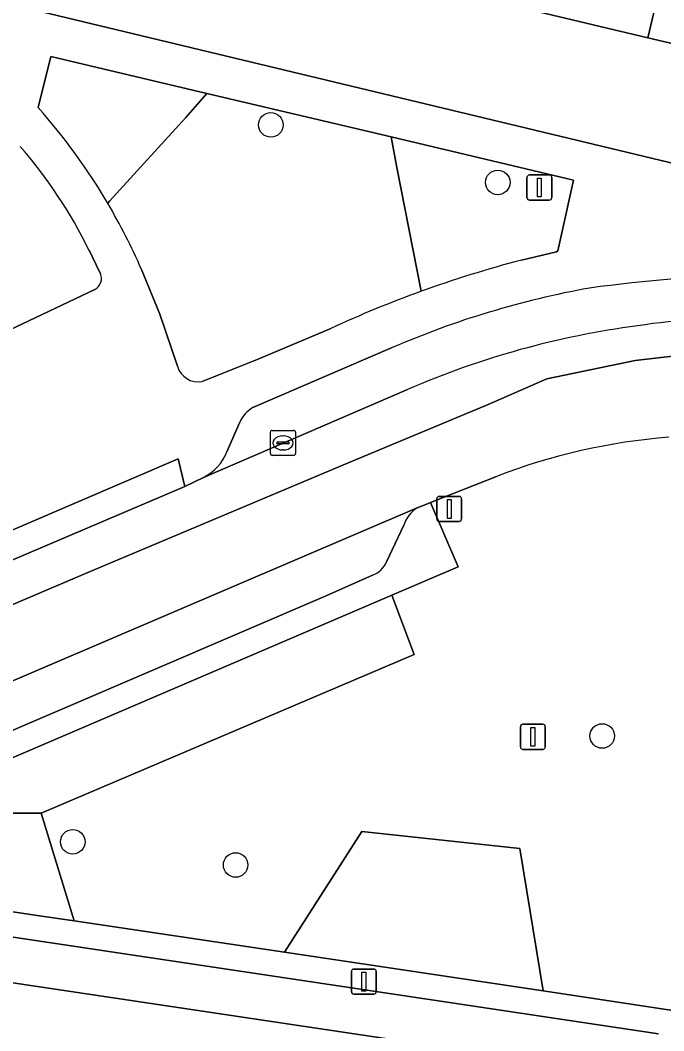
# Model space of a CAD drawing. Extents: x 162172 to 163187, y 382874 to 383685.
# Drawn here: x 162951.22 to 162976.88, y 383280.9 to 383321.16 of the extents above; entities that cross this region are included whole.
import ezdxf

# ---------------------------------------------------------------- set-up
doc = ezdxf.new("R2010")
doc.units = 0
for name, color, linetype in [('IMGEO_Boom', 7, 'Continuous'), ('IMGEO_Erf', 7, 'Continuous'), ('IMGEO_Groenvoorziening', 7, 'Continuous'), ('IMGEO_Kolk', 7, 'Continuous'), ('IMGEO_Lichtmast', 7, 'Continuous'), ('IMGEO_Pand', 7, 'Continuous'), ('IMGEO_Parkeervlak_open', 7, 'Continuous'), ('IMGEO_Rijbaan_lokaal_gesloten', 7, 'Continuous'), ('IMGEO_Voetpad_open', 7, 'Continuous')]:
    doc.layers.add(name, color=color, linetype=linetype)

msp = doc.modelspace()

# ---------------------------------------------------------------- linework, layer by layer
at = {"layer": 'IMGEO_Boom'}
for centre in [(162961.21, 383316.99), (162970.257, 383314.697), (162974.419, 383292.642), (162953.316, 383288.425), (162959.807, 383287.502)]:
    msp.add_circle(centre, 0.489, dxfattribs=at)
at = {"layer": 'IMGEO_Erf'}
msp.add_lwpolyline([(162990.063, 383316.393), (162990.228, 383317.15), (162985.519, 383318.266), (162980.881, 383319.365), (162976.242, 383320.464), (162971.606, 383321.563), (162966.968, 383322.662), (162962.328, 383323.762), (162957.692, 383324.861), (162953.053, 383325.96), (162946.711, 383327.463), (162943.404, 383324.473), (162943.677, 383324.159), (162944.379, 383323.352), (162985.406, 383313.501)], dxfattribs=at)
at = {"layer": 'IMGEO_Groenvoorziening'}
for points in [[(162957.824, 383317.282), (162958.663, 383318.247), (162952.434, 383319.72), (162951.933, 383317.683)], [(162966.23, 383315.296), (162966.008, 383316.51), (162958.663, 383318.247), (162957.824, 383317.282), (162954.785, 383313.948), (162954.707, 383313.868)], [(162954.707, 383313.868), (162954.785, 383313.948), (162957.824, 383317.282)], [(162973.275, 383314.792), (162966.008, 383316.51), (162966.23, 383315.296), (162967.199, 383310.359)], [(162967.199, 383310.359), (162966.23, 383315.296)], [(162971.196, 383311.6), (162972.596, 383311.938), (162972.649, 383311.972), (162972.781, 383312.572), (162973.275, 383314.792)], [(162956.052, 383311.229), (162956.789, 383309.446), (162957.488, 383307.375)], [(162958.471, 383306.768), (162960.735, 383307.672), (162963.603, 383308.881)], [(162970.206, 383302.979), (162967.569, 383301.943), (162968.678, 383299.382), (162966.037, 383298.252), (162966.927, 383295.895), (162952.06, 383289.563), (162953.365, 383285.273), (162961.75, 383284.022), (162964.835, 383288.835), (162971.135, 383288.159), (162972.062, 383282.482), (162977.413, 383281.684), (162977.856, 383283.151), (162980.251, 383283.874), (162981.158, 383289.167), (162983.98, 383289.114), (162990.667, 383291.288)], [(162952.06, 383289.563), (162945.738, 383289.565), (162943.737, 383288.709)], [(162944, 383286.671), (162951.992, 383285.478), (162953.365, 383285.273), (162952.06, 383289.563)]]:
    msp.add_lwpolyline(points, dxfattribs=at)
for points in [[(162966.927, 383295.895), (162966.037, 383298.252), (162950.398, 383291.559), (162945.738, 383289.565), (162952.06, 383289.563)], [(162961.75, 383284.022), (162972.062, 383282.482), (162971.135, 383288.159), (162964.835, 383288.835)]]:
    msp.add_lwpolyline(points, close=True, dxfattribs=at)
for centre, radius, start, end in [((162933.808, 383301.588), 24.24, 30.4385, 41.6056), ((162933.875, 383301.588), 24.182, 23.4951, 30.5174), ((162982.786, 383267.214), 45.874, 104.6342, 109.8632), ((162982.815, 383267.252), 45.848, 109.9132, 114.7733), ((162958.309, 383307.605), 0.853, 195.6628, 280.9468), ((162978.92, 383280.581), 24.033, 94.386, 111.2586)]:
    msp.add_arc(centre, radius, start, end, dxfattribs=at)
at = {"layer": 'IMGEO_Kolk'}
for p, q in [((162961.193, 383303.893), (162961.193, 383304.745)), ((162961.268, 383304.819), (162962.12, 383304.819)), ((162962.194, 383304.745), (162962.194, 383303.893)), ((162961.452, 383304.313), (162961.452, 383304.325)), ((162961.89, 383304.276), (162961.492, 383304.276)), ((162961.495, 383304.362), (162961.893, 383304.362)), ((162961.681, 383304.599), (162961.706, 383304.599)), ((162961.936, 383304.325), (162961.936, 383304.313)), ((162961.704, 383304.039), (162961.679, 383304.039)), ((162962.12, 383303.819), (162961.268, 383303.819))]:
    msp.add_line(p, q, dxfattribs=at)
for points in [[(162961.193, 383303.893), (162961.193, 383304.745)], [(162961.268, 383304.819), (162962.12, 383304.819)], [(162962.194, 383304.745), (162962.194, 383303.893)], [(162962.12, 383303.819), (162961.268, 383303.819)]]:
    msp.add_lwpolyline(points, dxfattribs=at)
for centre, radius, start, end in [((162961.27, 383304.743), 0.0765, 91.552, 178.448), ((162961.27, 383304.743), 0.0765, 91.552, 178.448), ((162962.118, 383304.743), 0.0765, 1.552, 88.448), ((162962.118, 383304.743), 0.0765, 1.552, 88.448), ((162961.492, 383304.322), 0.0403, 85.8775, 175.7526), ((162961.489, 383304.312), 0.0366, 178.938, 274.7102), ((162961.893, 383304.319), 0.043, 264.8664, 352.4533), ((162961.897, 383304.324), 0.0386, 1.7309, 96.639), ((162961.27, 383303.895), 0.0765, 181.552, 268.448), ((162961.27, 383303.895), 0.0765, 181.552, 268.448), ((162962.118, 383303.895), 0.0765, 271.552, 358.448), ((162962.118, 383303.895), 0.0765, 271.552, 358.448)]:
    msp.add_arc(centre, radius, start, end, dxfattribs=at)
for centre, major_axis, ratio, start_param, end_param in [((162961.68, 383304.319), (-0.387, 0.002), 0.722429, 4.712389, 7.853982), ((162961.705, 383304.319), (-0.39, 0.002), 0.717154, 1.570796, 4.712389)]:
    msp.add_ellipse(centre, major_axis=major_axis, ratio=ratio, start_param=start_param, end_param=end_param, dxfattribs=at)
at = {"layer": 'IMGEO_Lichtmast'}
for p, q in [((162971.42, 383314.094), (162971.42, 383314.894)), ((162971.42, 383314.894), (162971.42, 383314.094)), ((162971.52, 383314.994), (162972.31, 383314.994)), ((162972.31, 383314.994), (162971.52, 383314.994)), ((162972.41, 383314.894), (162972.41, 383314.094)), ((162972.41, 383314.094), (162972.41, 383314.894)), ((162972.31, 383313.994), (162971.52, 383313.994)), ((162971.52, 383313.994), (162972.31, 383313.994)), ((162967.826, 383301.288), (162967.826, 383302.088)), ((162967.826, 383302.088), (162967.826, 383301.288)), ((162967.926, 383302.188), (162968.716, 383302.188)), ((162968.716, 383302.188), (162967.926, 383302.188)), ((162968.816, 383302.088), (162968.816, 383301.288)), ((162968.816, 383301.288), (162968.816, 383302.088)), ((162968.716, 383301.188), (162967.926, 383301.188)), ((162967.926, 383301.188), (162968.716, 383301.188)), ((162971.158, 383292.21), (162971.158, 383293.01)), ((162971.158, 383293.01), (162971.158, 383292.21)), ((162971.258, 383293.11), (162972.048, 383293.11)), ((162972.048, 383293.11), (162971.258, 383293.11)), ((162972.148, 383293.01), (162972.148, 383292.21)), ((162972.148, 383292.21), (162972.148, 383293.01)), ((162972.048, 383292.11), (162971.258, 383292.11)), ((162971.258, 383292.11), (162972.048, 383292.11)), ((162964.521, 383283.355), (162965.311, 383283.355)), ((162965.311, 383283.355), (162964.521, 383283.355)), ((162964.421, 383282.455), (162964.421, 383283.255)), ((162964.421, 383283.255), (162964.421, 383282.455)), ((162965.411, 383283.255), (162965.411, 383282.455)), ((162965.411, 383282.455), (162965.411, 383283.255)), ((162965.311, 383282.355), (162964.521, 383282.355)), ((162964.521, 383282.355), (162965.311, 383282.355))]:
    msp.add_line(p, q, dxfattribs=at)
for points in [[(162971.84, 383314.869), (162971.99, 383314.869), (162971.99, 383314.119), (162971.84, 383314.119), (162971.84, 383314.869)], [(162968.246, 383302.063), (162968.396, 383302.063), (162968.396, 383301.313), (162968.246, 383301.313), (162968.246, 383302.063)], [(162971.578, 383292.985), (162971.728, 383292.985), (162971.728, 383292.235), (162971.578, 383292.235), (162971.578, 383292.985)], [(162964.841, 383283.23), (162964.991, 383283.23), (162964.991, 383282.48), (162964.841, 383282.48), (162964.841, 383283.23)]]:
    msp.add_lwpolyline(points, dxfattribs=at)
for centre, start, end in [((162971.52, 383314.894), 90, 180), ((162971.52, 383314.894), 90, 180), ((162972.31, 383314.894), 0, 90), ((162972.31, 383314.894), 360, 90), ((162971.52, 383314.094), 180, 270), ((162971.52, 383314.094), 180, 270), ((162972.31, 383314.094), 270, 0), ((162972.31, 383314.094), 270, 0), ((162967.926, 383302.088), 90, 180), ((162967.926, 383302.088), 90, 180), ((162968.716, 383302.088), 0, 90), ((162968.716, 383302.088), 360, 90), ((162967.926, 383301.288), 180, 270), ((162967.926, 383301.288), 180, 270), ((162968.716, 383301.288), 270, 0), ((162968.716, 383301.288), 270, 0), ((162971.258, 383293.01), 90, 180), ((162971.258, 383293.01), 90, 180), ((162972.048, 383293.01), 0, 90), ((162972.048, 383293.01), 360, 90), ((162971.258, 383292.21), 180, 270), ((162971.258, 383292.21), 180, 270), ((162972.048, 383292.21), 270, 0), ((162972.048, 383292.21), 270, 0), ((162964.521, 383283.255), 90, 180), ((162964.521, 383283.255), 90, 180), ((162965.311, 383283.255), 0, 90), ((162965.311, 383283.255), 360, 90), ((162964.521, 383282.455), 180, 270), ((162964.521, 383282.455), 180, 270), ((162965.311, 383282.455), 270, 0), ((162965.311, 383282.455), 270, 0)]:
    msp.add_arc(centre, 0.1, start, end, dxfattribs=at)
at = {"layer": 'IMGEO_Pand'}
for points in [[(162979.141, 383332.675), (162976.586, 383333.282), (162975.254, 383327.678), (162973.174, 383328.172), (162971.606, 383321.563), (162976.242, 383320.464)], [(162979.141, 383332.675), (162976.242, 383320.464), (162980.881, 383319.365), (162982.448, 383325.969), (162979.852, 383326.586), (162981.184, 383332.19)]]:
    msp.add_lwpolyline(points, close=True, dxfattribs=at)
at = {"layer": 'IMGEO_Parkeervlak_open'}
for points in [[(162954.4, 383311.106), (162953.962, 383311.996)], [(162950.531, 383308.694), (162954.194, 383310.425)], [(162966.048, 383308.115), (162960.492, 383305.727)], [(162958.52, 383302.944), (162966.658, 383306.446)], [(162959.969, 383305.151), (162959.454, 383303.967)], [(162967.048, 383301.727), (162942.368, 383291.184)], [(162965.824, 383299.579), (162966.511, 383301.04)], [(162945.909, 383290.722), (162963.436, 383298.244), (162965.26, 383299.05)], [(162976.668, 383280.776), (162946.939, 383285.226)], [(162943.619, 383283.897), (162979.394, 383278.554)]]:
    msp.add_lwpolyline(points, dxfattribs=at)
for centre, radius, start, end in [((162936.722, 383303.552), 19.196, 26.0945, 40.9592), ((162953.946, 383310.872), 0.511, 299.0651, 27.2741), ((162982.919, 383243.224), 67.866, 91.89507, 97.6252), ((162980.304, 383275.113), 35.949, 100.2385, 113.363), ((162979.353, 383286.048), 23.207, 86.5583, 98.7461), ((162980.349, 383274.847), 34.438, 97.551, 113.4263), ((162961.181, 383304.576), 1.342, 120.9117, 154.6103), ((162957.716, 383304.616), 1.855, 295.6836, 339.5242), ((162967.695, 383300.668), 1.241, 121.4177, 162.5557), ((162964.944, 383299.952), 0.956, 289.3001, 337.0318)]:
    msp.add_arc(centre, radius, start, end, dxfattribs=at)
at = {"layer": 'IMGEO_Rijbaan_lokaal_gesloten'}
for points in [[(163055.326, 383292.437), (163043.171, 383293.871), (163039.991, 383294.37), (163035.503, 383295.118), (163021.414, 383298.486), (163000.656, 383303.413), (162990.812, 383305.775), (162984.152, 383307.295), (162981.893, 383307.801), (162979.868, 383307.918), (162977.804, 383307.84), (162975.74, 383307.606), (162972.215, 383306.866), (162969.878, 383305.852), (162964.27, 383303.515), (162953.91, 383299.151), (162929.763, 383288.865)], [(162953.91, 383299.151), (162964.27, 383303.515), (162969.878, 383305.852), (162972.215, 383306.866), (162975.74, 383307.606), (162977.804, 383307.84), (162979.868, 383307.918), (162981.893, 383307.801), (162984.152, 383307.295), (162990.812, 383305.775), (163000.656, 383303.413), (163021.414, 383298.486), (163035.503, 383295.118), (163039.991, 383294.37), (163043.171, 383293.871), (163055.326, 383292.437)], [(162966.658, 383306.446), (162958.52, 383302.944), (162957.782, 383302.588), (162945.895, 383297.525), (162945.678, 383297.433), (162945.298, 383297.273), (162944.738, 383297.038), (162935.487, 383293.083), (162927.69, 383289.737), (162927.281, 383289.561), (162926.58, 383289.278), (162924.4, 383288.399)], [(162941.442, 383290.749), (162942.368, 383291.184), (162967.048, 383301.727), (162967.383, 383301.87), (162967.569, 383301.943), (162970.206, 383302.979)], [(162860.673, 383277.644), (162902.89, 383283.254), (162911.068, 383284.267), (162919.326, 383285.358), (162922.208, 383286.06), (162925.012, 383286.917), (162929.763, 383288.865), (162953.91, 383299.151)], [(163000, 383275.499), (162999.752, 383275.522), (162999.504, 383275.548), (162992.43, 383276.599), (162983.503, 383277.926), (162981.518, 383278.216), (162979.394, 383278.554), (162943.619, 383283.897), (162942.607, 383284.048)]]:
    msp.add_lwpolyline(points, dxfattribs=at)
for centre, radius, start, end in [((162979.353, 383286.048), 23.207, 86.5583, 98.7461), ((162980.349, 383274.847), 34.438, 97.551, 113.4263), ((162978.92, 383280.581), 24.033, 94.386, 111.2586)]:
    msp.add_arc(centre, radius, start, end, dxfattribs=at)
at = {"layer": 'IMGEO_Voetpad_open'}
for points in [[(162985.406, 383313.501), (162944.379, 383323.352), (162943.677, 383324.159), (162941.402, 383322.059), (162941.682, 383321.748), (162940.842, 383321.007)], [(162951.933, 383317.683), (162952.434, 383319.72), (162958.663, 383318.247), (162966.008, 383316.51), (162973.275, 383314.792), (162972.781, 383312.572), (162972.649, 383311.972)], [(162953.962, 383311.996), (162954.4, 383311.106)], [(162972.649, 383311.972), (162972.596, 383311.938), (162971.196, 383311.6)], [(162957.488, 383307.375), (162956.789, 383309.446), (162956.052, 383311.229)], [(162954.194, 383310.425), (162950.531, 383308.694)], [(162935.032, 383309.788), (162934.967, 383309.721), (162934.924, 383309.678), (162929.608, 383304.236), (162927.034, 383301.243), (162925.506, 383299.193), (162923.48, 383296.036), (162922.542, 383294.203), (162922.323, 383293.468), (162924.199, 383289.493), (162926.158, 383290.287), (162926.58, 383289.278), (162927.281, 383289.561), (162927.69, 383289.737), (162927.24, 383290.819), (162944.278, 383298.132), (162944.738, 383297.038), (162945.298, 383297.273), (162944.968, 383298.3), (162957.517, 383303.679), (162957.782, 383302.588), (162958.52, 383302.944)], [(162963.603, 383308.881), (162960.735, 383307.672), (162958.471, 383306.768)], [(162960.492, 383305.727), (162966.048, 383308.115)], [(162959.454, 383303.967), (162959.969, 383305.151)], [(162943.737, 383288.709), (162945.738, 383289.565), (162950.398, 383291.559), (162966.037, 383298.252), (162968.678, 383299.382), (162967.569, 383301.943), (162967.383, 383301.87), (162967.048, 383301.727)], [(162966.511, 383301.04), (162965.824, 383299.579)], [(162965.26, 383299.05), (162963.436, 383298.244), (162945.909, 383290.722)], [(162977.64, 383281.65), (162977.413, 383281.684), (162972.062, 383282.482), (162961.75, 383284.022), (162953.365, 383285.273), (162951.992, 383285.478), (162944, 383286.671)], [(162946.939, 383285.226), (162976.668, 383280.776)]]:
    msp.add_lwpolyline(points, dxfattribs=at)
msp.add_lwpolyline([(162945.298, 383297.273), (162945.678, 383297.433), (162945.895, 383297.525), (162957.782, 383302.588), (162957.517, 383303.679), (162944.968, 383298.3)], close=True, dxfattribs=at)
for centre, radius, start, end in [((162933.808, 383301.588), 24.24, 30.4385, 41.6056), ((162936.722, 383303.552), 19.196, 26.0945, 40.9592), ((162933.875, 383301.588), 24.182, 23.4951, 30.5174), ((162982.786, 383267.214), 45.874, 104.6342, 109.8632), ((162953.946, 383310.872), 0.511, 299.0651, 27.2741), ((162982.919, 383243.224), 67.866, 91.89507, 97.6252), ((162982.815, 383267.252), 45.848, 109.9132, 114.7733), ((162980.304, 383275.113), 35.949, 100.2385, 113.363), ((162958.309, 383307.605), 0.853, 195.6628, 280.9468), ((162961.181, 383304.576), 1.342, 120.9117, 154.6103), ((162957.716, 383304.616), 1.855, 295.6836, 339.5242), ((162967.695, 383300.668), 1.241, 121.4177, 162.5557), ((162964.944, 383299.952), 0.956, 289.3001, 337.0318)]:
    msp.add_arc(centre, radius, start, end, dxfattribs=at)

doc.saveas('drawing.dxf')
